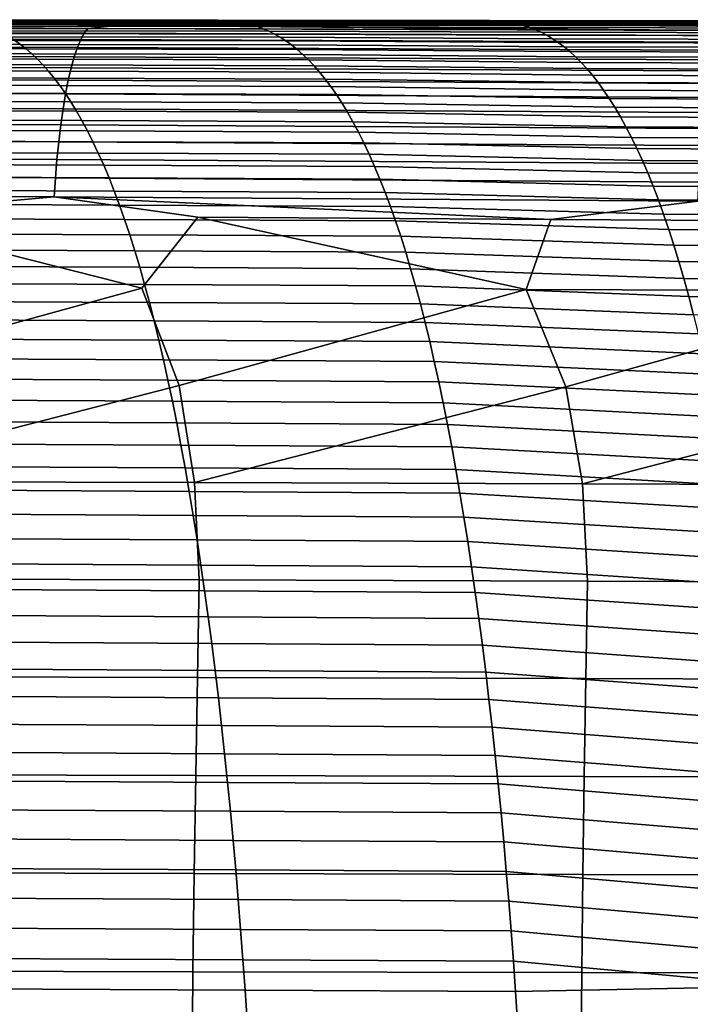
# Model space of a CAD drawing. Header units: metres. Extents: x -23 to 242, y -40 to 23.
# Tile 370 of 450: x 107.76 to 114.63, y 6.75 to 16.84. Entities that reach past the tile are written whole.
import ezdxf

# ---------------------------------------------------------------- set-up
doc = ezdxf.new("R2010")
doc.units = ezdxf.units.M
doc.layers.add('solid_10171013', color=7, linetype='CONTINUOUS')

msp = doc.modelspace()

# ---------------------------------------------------------------- linework, layer by layer
at = {"layer": 'solid_10171013'}
for points in [[(101.86779, 16.766411, 280.448883), (101.832069, 16.720467, 280.648712), (108.422348, 16.697531, 281.881592), (108.45829, 16.746128, 281.682465)], [(102.182457, 16.795111, 280.298615), (101.86779, 16.766411, 280.448883), (108.45829, 16.746128, 281.682465)], [(107.754379, 16.795408, 281.131805), (102.182457, 16.795111, 280.298615), (108.45829, 16.746128, 281.682465), (108.759239, 16.777489, 281.530273)], [(106.299026, 16.800959, 280.798981), (109.083549, 16.794731, 281.309418), (109.147308, 16.796885, 280.980103), (106.369171, 16.802925, 280.470428)], [(107.754379, 16.795408, 281.131805), (109.083549, 16.794731, 281.309418), (106.299026, 16.800959, 280.798981)], [(106.369171, 16.802925, 280.470428), (109.147308, 16.796885, 280.980103), (109.205292, 16.800068, 280.6492), (106.427307, 16.805908, 280.139038)], [(106.427307, 16.805908, 280.139038), (109.205292, 16.800068, 280.6492), (109.263367, 16.80401, 280.318024), (106.485512, 16.809631, 279.807343)], [(106.485512, 16.809631, 279.807343), (109.263367, 16.80401, 280.318024), (109.321503, 16.808462, 279.986633), (106.543785, 16.813847, 279.475433)], [(106.543785, 16.813847, 279.475433), (109.321503, 16.808462, 279.986633), (109.379707, 16.813166, 279.65509), (106.602119, 16.818308, 279.143341)], [(106.602119, 16.818308, 279.143341), (109.379707, 16.813166, 279.65509), (109.437958, 16.817869, 279.323425), (106.6605, 16.822765, 278.811127)], [(106.6605, 16.822765, 278.811127), (109.437958, 16.817869, 279.323425), (109.496254, 16.822319, 278.991699), (106.718918, 16.826973, 278.478851)], [(106.718918, 16.826973, 278.478851), (109.496254, 16.822319, 278.991699), (109.554581, 16.82626, 278.659943), (106.777367, 16.830685, 278.146545)], [(106.777367, 16.830685, 278.146545), (109.554581, 16.82626, 278.659943), (109.61293, 16.829447, 278.328247), (106.835838, 16.833652, 277.81424)], [(106.835838, 16.833652, 277.81424), (109.61293, 16.829447, 278.328247), (109.671295, 16.831629, 277.996582), (106.894325, 16.835638, 277.481995)], [(106.894325, 16.835638, 277.481995), (109.671295, 16.831629, 277.996582), (109.729683, 16.83256, 277.665009), (106.952827, 16.836395, 277.149811)], [(106.952827, 16.836395, 277.149811), (109.729683, 16.83256, 277.665009), (109.788063, 16.831989, 277.333527), (107.01133, 16.83568, 276.817719)], [(107.01133, 16.83568, 276.817719), (109.788063, 16.831989, 277.333527), (109.846451, 16.829672, 277.002228), (107.069824, 16.83325, 276.485779)], [(107.069824, 16.83325, 276.485779), (109.846451, 16.829672, 277.002228), (109.904839, 16.825359, 276.671082), (107.128319, 16.828861, 276.153992)], [(107.128319, 16.828861, 276.153992), (109.904839, 16.825359, 276.671082), (109.963203, 16.818802, 276.340118), (107.186798, 16.822269, 275.822418)], [(107.186798, 16.822269, 275.822418), (109.963203, 16.818802, 276.340118), (110.021553, 16.809753, 276.009399), (107.245255, 16.813234, 275.491058)], [(107.245255, 16.813234, 275.491058), (110.021553, 16.809753, 276.009399), (110.07988, 16.797964, 275.678955), (107.30368, 16.801508, 275.159973)], [(107.30368, 16.801508, 275.159973), (110.07988, 16.797964, 275.678955), (110.138176, 16.783188, 275.348816), (107.362076, 16.78685, 274.829163)], [(107.362076, 16.78685, 274.829163), (110.138176, 16.783188, 275.348816), (110.196434, 16.765175, 275.018982), (107.420433, 16.769016, 274.498688)], [(107.420433, 16.769016, 274.498688), (110.196434, 16.765175, 275.018982), (110.254646, 16.743679, 274.689514), (107.478737, 16.747763, 274.168549)], [(107.478737, 16.747763, 274.168549), (110.254646, 16.743679, 274.689514), (110.312813, 16.718483, 274.360413), (107.536995, 16.722872, 273.838806)], [(108.759239, 16.777489, 281.530273), (114.053711, 16.779753, 282.316223), (109.083549, 16.794731, 281.309418), (107.754379, 16.795408, 281.131805)], [(108.45829, 16.746128, 281.682465), (108.422348, 16.697531, 281.881592), (115.011436, 16.674105, 283.120209), (115.047577, 16.724958, 282.921692)], [(108.759239, 16.777489, 281.530273), (108.45829, 16.746128, 281.682465), (115.047577, 16.724958, 282.921692)], [(114.053711, 16.779753, 282.316223), (108.759239, 16.777489, 281.530273), (115.047577, 16.724958, 282.921692), (115.334785, 16.75861, 282.767517)], [(109.147308, 16.796885, 280.980103), (109.083549, 16.794731, 281.309418), (109.63311, 16.793472, 281.4104)], [(114.053711, 16.779753, 282.316223), (109.63311, 16.793472, 281.4104), (109.083549, 16.794731, 281.309418)], [(109.147308, 16.796885, 280.980103), (111.925674, 16.79067, 281.488678), (111.984131, 16.794132, 281.154877), (109.205292, 16.800068, 280.6492)], [(109.63311, 16.793472, 281.4104), (111.851692, 16.788294, 281.818848), (111.925674, 16.79067, 281.488678), (109.147308, 16.796885, 280.980103)], [(109.205292, 16.800068, 280.6492), (111.984131, 16.794132, 281.154877), (112.042679, 16.798372, 280.820801), (109.263367, 16.80401, 280.318024)], [(109.263367, 16.80401, 280.318024), (112.042679, 16.798372, 280.820801), (112.101295, 16.803127, 280.486511), (109.321503, 16.808462, 279.986633)], [(109.321503, 16.808462, 279.986633), (112.101295, 16.803127, 280.486511), (112.159981, 16.808126, 280.152069), (109.379707, 16.813166, 279.65509)], [(109.379707, 16.813166, 279.65509), (112.159981, 16.808126, 280.152069), (112.218712, 16.813103, 279.817505), (109.437958, 16.817869, 279.323425)], [(109.437958, 16.817869, 279.323425), (112.218712, 16.813103, 279.817505), (112.277489, 16.817789, 279.48291), (109.496254, 16.822319, 278.991699)], [(109.496254, 16.822319, 278.991699), (112.277489, 16.817789, 279.48291), (112.336304, 16.821922, 279.148315), (109.554581, 16.82626, 278.659943)], [(109.554581, 16.82626, 278.659943), (112.336304, 16.821922, 279.148315), (112.395142, 16.825241, 278.813751), (109.61293, 16.829447, 278.328247)], [(109.61293, 16.829447, 278.328247), (112.395142, 16.825241, 278.813751), (112.453995, 16.827486, 278.479279), (109.671295, 16.831629, 277.996582)], [(114.053711, 16.779753, 282.316223), (111.851692, 16.788294, 281.818848), (109.63311, 16.793472, 281.4104)], [(109.671295, 16.831629, 277.996582), (112.453995, 16.827486, 278.479279), (112.512871, 16.828398, 278.144897), (109.729683, 16.83256, 277.665009)], [(109.729683, 16.83256, 277.665009), (112.512871, 16.828398, 278.144897), (112.571747, 16.827717, 277.810638), (109.788063, 16.831989, 277.333527)], [(109.788063, 16.831989, 277.333527), (112.571747, 16.827717, 277.810638), (112.63063, 16.825184, 277.476532), (109.846451, 16.829672, 277.002228)], [(109.846451, 16.829672, 277.002228), (112.63063, 16.825184, 277.476532), (112.689499, 16.820538, 277.142609), (109.904839, 16.825359, 276.671082)], [(109.904839, 16.825359, 276.671082), (112.689499, 16.820538, 277.142609), (112.748367, 16.813519, 276.808899), (109.963203, 16.818802, 276.340118)], [(109.963203, 16.818802, 276.340118), (112.748367, 16.813519, 276.808899), (112.807213, 16.803869, 276.475433), (110.021553, 16.809753, 276.009399)], [(110.021553, 16.809753, 276.009399), (112.807213, 16.803869, 276.475433), (112.866035, 16.791328, 276.142242), (110.07988, 16.797964, 275.678955)], [(110.07988, 16.797964, 275.678955), (112.866035, 16.791328, 276.142242), (112.924828, 16.775637, 275.809387), (110.138176, 16.783188, 275.348816)], [(110.138176, 16.783188, 275.348816), (112.924828, 16.775637, 275.809387), (112.983589, 16.756535, 275.476837), (110.196434, 16.765175, 275.018982)], [(110.196434, 16.765175, 275.018982), (112.983589, 16.756535, 275.476837), (113.042297, 16.733765, 275.144653), (110.254646, 16.743679, 274.689514)], [(110.254646, 16.743679, 274.689514), (113.042297, 16.733765, 275.144653), (113.100967, 16.707125, 274.812897), (110.312813, 16.718483, 274.360413)], [(114.053711, 16.779753, 282.316223), (114.534485, 16.781839, 282.314453), (111.925674, 16.79067, 281.488678), (111.851692, 16.788294, 281.818848)], [(111.925674, 16.79067, 281.488678), (114.703262, 16.784246, 282.002045), (114.761589, 16.78797, 281.668823), (111.984131, 16.794132, 281.154877)], [(114.534485, 16.781839, 282.314453), (114.643585, 16.781574, 282.334656), (114.703262, 16.784246, 282.002045), (111.925674, 16.79067, 281.488678)], [(111.984131, 16.794132, 281.154877), (114.761589, 16.78797, 281.668823), (114.82, 16.792465, 281.335327), (112.042679, 16.798372, 280.820801)], [(112.042679, 16.798372, 280.820801), (114.82, 16.792465, 281.335327), (114.878487, 16.797464, 281.001648), (112.101295, 16.803127, 280.486511)], [(112.101295, 16.803127, 280.486511), (114.878487, 16.797464, 281.001648), (114.937042, 16.802696, 280.667786), (112.159981, 16.808126, 280.152069)], [(112.159981, 16.808126, 280.152069), (114.937042, 16.802696, 280.667786), (114.995651, 16.807888, 280.333832), (112.218712, 16.813103, 279.817505)], [(112.218712, 16.813103, 279.817505), (114.995651, 16.807888, 280.333832), (115.054298, 16.812769, 279.999878), (112.277489, 16.817789, 279.48291)], [(112.277489, 16.817789, 279.48291), (115.054298, 16.812769, 279.999878), (115.112984, 16.81707, 279.665894), (112.336304, 16.821922, 279.148315)], [(112.336304, 16.821922, 279.148315), (115.112984, 16.81707, 279.665894), (115.1717, 16.82053, 279.332001), (112.395142, 16.825241, 278.813751)], [(112.395142, 16.825241, 278.813751), (115.1717, 16.82053, 279.332001), (115.230431, 16.822884, 278.998169), (112.453995, 16.827486, 278.479279)], [(112.453995, 16.827486, 278.479279), (115.230431, 16.822884, 278.998169), (115.289185, 16.823872, 278.664429), (112.512871, 16.828398, 278.144897)], [(112.512871, 16.828398, 278.144897), (115.289185, 16.823872, 278.664429), (115.347946, 16.823231, 278.330841), (112.571747, 16.827717, 277.810638)], [(112.571747, 16.827717, 277.810638), (115.347946, 16.823231, 278.330841), (115.406708, 16.820698, 277.997406), (112.63063, 16.825184, 277.476532)], [(112.63063, 16.825184, 277.476532), (115.406708, 16.820698, 277.997406), (115.465469, 16.81601, 277.664154), (112.689499, 16.820538, 277.142609)], [(112.689499, 16.820538, 277.142609), (115.465469, 16.81601, 277.664154), (115.524216, 16.808903, 277.331116), (112.748367, 16.813519, 276.808899)], [(112.748367, 16.813519, 276.808899), (115.524216, 16.808903, 277.331116), (115.582954, 16.799118, 276.998322), (112.807213, 16.803869, 276.475433)], [(112.807213, 16.803869, 276.475433), (115.582954, 16.799118, 276.998322), (115.64167, 16.786392, 276.665833), (112.866035, 16.791328, 276.142242)], [(112.866035, 16.791328, 276.142242), (115.64167, 16.786392, 276.665833), (115.700356, 16.77046, 276.333618), (112.924828, 16.775637, 275.809387)], [(112.924828, 16.775637, 275.809387), (115.700356, 16.77046, 276.333618), (115.75901, 16.751062, 276.00174), (112.983589, 16.756535, 275.476837)], [(112.983589, 16.756535, 275.476837), (115.75901, 16.751062, 276.00174), (115.817619, 16.727938, 275.670227), (113.042297, 16.733765, 275.144653)], [(115.334785, 16.75861, 282.767517), (120.3517, 16.76296, 283.50589), (114.534485, 16.781839, 282.314453), (114.053711, 16.779753, 282.316223)], [(120.3517, 16.76296, 283.50589), (114.643585, 16.781574, 282.334656), (114.534485, 16.781839, 282.314453)], [(101.797043, 16.658239, 280.844452), (101.762955, 16.579983, 281.034607), (108.352913, 16.551928, 282.265533), (108.387138, 16.632708, 282.076477)], [(101.832069, 16.720467, 280.648712), (101.797043, 16.658239, 280.844452), (108.387138, 16.632708, 282.076477), (108.422348, 16.697531, 281.881592)], [(107.536995, 16.722872, 273.838806), (110.312813, 16.718483, 274.360413), (110.370918, 16.689426, 274.031769), (107.595192, 16.694176, 273.509491)], [(107.595192, 16.694176, 273.509491), (110.370918, 16.689426, 274.031769), (110.428963, 16.656353, 273.703552), (107.65332, 16.66151, 273.180634)], [(107.65332, 16.66151, 273.180634), (110.428963, 16.656353, 273.703552), (110.486931, 16.61911, 273.375854), (107.71138, 16.624716, 272.852295)], [(108.422348, 16.697531, 281.881592), (108.387138, 16.632708, 282.076477), (114.976059, 16.607077, 283.31427), (115.011436, 16.674105, 283.120209)], [(110.312813, 16.718483, 274.360413), (113.100967, 16.707125, 274.812897), (113.159569, 16.676455, 274.481537), (110.370918, 16.689426, 274.031769)], [(110.370918, 16.689426, 274.031769), (113.159569, 16.676455, 274.481537), (113.218109, 16.641607, 274.150696), (110.428963, 16.656353, 273.703552)], [(110.428963, 16.656353, 273.703552), (113.218109, 16.641607, 274.150696), (113.276581, 16.602428, 273.820374), (110.486931, 16.61911, 273.375854)], [(113.042297, 16.733765, 275.144653), (115.817619, 16.727938, 275.670227), (115.87619, 16.700886, 275.339081), (113.100967, 16.707125, 274.812897)], [(113.100967, 16.707125, 274.812897), (115.87619, 16.700886, 275.339081), (115.9347, 16.66976, 275.008392), (113.159569, 16.676455, 274.481537)], [(113.159569, 16.676455, 274.481537), (115.9347, 16.66976, 275.008392), (115.993149, 16.634417, 274.678192), (113.218109, 16.641607, 274.150696)], [(113.218109, 16.641607, 274.150696), (115.993149, 16.634417, 274.678192), (116.051521, 16.594707, 274.348511), (113.276581, 16.602428, 273.820374)], [(101.762955, 16.579983, 281.034607), (101.730087, 16.485945, 281.21759), (108.319946, 16.455467, 282.447205), (108.352913, 16.551928, 282.265533)], [(104.935555, 16.62924, 272.330872), (107.71138, 16.624716, 272.852295), (107.769348, 16.583628, 272.524475), (104.993607, 16.588598, 272.00238)], [(104.993607, 16.588598, 272.00238), (107.769348, 16.583628, 272.524475), (107.827232, 16.538088, 272.197266), (105.051567, 16.54353, 271.674469)], [(105.051567, 16.54353, 271.674469), (107.827232, 16.538088, 272.197266), (107.885017, 16.487928, 271.870636), (105.109428, 16.493864, 271.347198)], [(107.71138, 16.624716, 272.852295), (110.486931, 16.61911, 273.375854), (110.544815, 16.577541, 273.048706), (107.769348, 16.583628, 272.524475)], [(107.769348, 16.583628, 272.524475), (110.544815, 16.577541, 273.048706), (110.602623, 16.531492, 272.722137), (107.827232, 16.538088, 272.197266)], [(108.352913, 16.551928, 282.265533), (108.319946, 16.455467, 282.447205), (114.90863, 16.425646, 283.682922), (114.941696, 16.524158, 283.50238)], [(108.387138, 16.632708, 282.076477), (108.352913, 16.551928, 282.265533), (114.941696, 16.524158, 283.50238), (114.976059, 16.607077, 283.31427)], [(110.486931, 16.61911, 273.375854), (113.276581, 16.602428, 273.820374), (113.334961, 16.558765, 273.490601), (110.544815, 16.577541, 273.048706)], [(110.544815, 16.577541, 273.048706), (113.334961, 16.558765, 273.490601), (113.393257, 16.510464, 273.161438), (110.602623, 16.531492, 272.722137)], [(113.276581, 16.602428, 273.820374), (116.051521, 16.594707, 274.348511), (116.109818, 16.550488, 274.019409), (113.334961, 16.558765, 273.490601)], [(113.334961, 16.558765, 273.490601), (116.109818, 16.550488, 274.019409), (116.168022, 16.501612, 273.690887), (113.393257, 16.510464, 273.161438)], [(101.730087, 16.485945, 281.21759), (101.698715, 16.376377, 281.391876), (108.288521, 16.343596, 282.619995), (108.319946, 16.455467, 282.447205)], [(105.109428, 16.493864, 271.347198), (107.885017, 16.487928, 271.870636), (107.942703, 16.432993, 271.544678), (105.167183, 16.439432, 271.020569)], [(105.167183, 16.439432, 271.020569), (107.942703, 16.432993, 271.544678), (108.000275, 16.373116, 271.219421), (105.224831, 16.380066, 270.694641)], [(107.827232, 16.538088, 272.197266), (110.602623, 16.531492, 272.722137), (110.660324, 16.48081, 272.396179), (107.885017, 16.487928, 271.870636)], [(107.885017, 16.487928, 271.870636), (110.660324, 16.48081, 272.396179), (110.717934, 16.425337, 272.070892), (107.942703, 16.432993, 271.544678)], [(108.319946, 16.455467, 282.447205), (108.288521, 16.343596, 282.619995), (114.877144, 16.311823, 283.854401), (114.90863, 16.425646, 283.682922)], [(110.602623, 16.531492, 272.722137), (113.393257, 16.510464, 273.161438), (113.451454, 16.457376, 272.832916), (110.660324, 16.48081, 272.396179)], [(110.660324, 16.48081, 272.396179), (113.451454, 16.457376, 272.832916), (113.509552, 16.399345, 272.505096), (110.717934, 16.425337, 272.070892)], [(113.393257, 16.510464, 273.161438), (116.168022, 16.501612, 273.690887), (116.226135, 16.447935, 273.363007), (113.451454, 16.457376, 272.832916)], [(113.451454, 16.457376, 272.832916), (116.226135, 16.447935, 273.363007), (116.284134, 16.389313, 273.035858), (113.509552, 16.399345, 272.505096)], [(101.698715, 16.376377, 281.391876), (101.669098, 16.25172, 281.556), (108.258888, 16.216768, 282.782471), (108.288521, 16.343596, 282.619995)], [(105.224831, 16.380066, 270.694641), (108.000275, 16.373116, 271.219421), (108.057724, 16.308134, 270.894897), (105.282349, 16.315592, 270.369446)], [(107.942703, 16.432993, 271.544678), (110.717934, 16.425337, 272.070892), (110.775429, 16.364922, 271.746307), (108.000275, 16.373116, 271.219421)], [(108.000275, 16.373116, 271.219421), (110.775429, 16.364922, 271.746307), (110.832802, 16.299406, 271.422424), (108.057724, 16.308134, 270.894897)], [(108.288521, 16.343596, 282.619995), (108.258888, 16.216768, 282.782471), (114.847496, 16.183167, 284.015411), (114.877144, 16.311823, 283.854401)], [(110.717934, 16.425337, 272.070892), (113.509552, 16.399345, 272.505096), (113.567528, 16.336222, 272.177979), (110.775429, 16.364922, 271.746307)], [(110.775429, 16.364922, 271.746307), (113.567528, 16.336222, 272.177979), (113.625389, 16.267851, 271.851654), (110.832802, 16.299406, 271.422424)], [(113.509552, 16.399345, 272.505096), (116.284134, 16.389313, 273.035858), (116.342026, 16.325596, 272.709412), (113.567528, 16.336222, 272.177979)], [(101.669098, 16.25172, 281.556), (101.641396, 16.113157, 281.709106), (108.231232, 16.076185, 282.933716), (108.258888, 16.216768, 282.782471)], [(105.282349, 16.315592, 270.369446), (108.057724, 16.308134, 270.894897), (108.115051, 16.23789, 270.571136), (105.339737, 16.245842, 270.045013)], [(105.339737, 16.245842, 270.045013), (108.115051, 16.23789, 270.571136), (108.172241, 16.162216, 270.248199), (105.396996, 16.170647, 269.721405)], [(108.057724, 16.308134, 270.894897), (110.832802, 16.299406, 271.422424), (110.89006, 16.228638, 271.099335), (108.115051, 16.23789, 270.571136)], [(108.115051, 16.23789, 270.571136), (110.89006, 16.228638, 271.099335), (110.947174, 16.15246, 270.777069), (108.172241, 16.162216, 270.248199)], [(110.832802, 16.299406, 271.422424), (113.625389, 16.267851, 271.851654), (113.683113, 16.194082, 271.526123), (110.89006, 16.228638, 271.099335)], [(113.567528, 16.336222, 272.177979), (116.342026, 16.325596, 272.709412), (116.399796, 16.256641, 272.383728), (113.625389, 16.267851, 271.851654)], [(113.625389, 16.267851, 271.851654), (116.399796, 16.256641, 272.383728), (116.457436, 16.182304, 272.058899), (113.683113, 16.194082, 271.526123)], [(105.396996, 16.170647, 269.721405), (108.172241, 16.162216, 270.248199), (108.229294, 16.080956, 269.926117), (105.454109, 16.089838, 269.398651)], [(108.172241, 16.162216, 270.248199), (110.947174, 16.15246, 270.777069), (111.004158, 16.070719, 270.455658), (108.229294, 16.080956, 269.926117)], [(108.258888, 16.216768, 282.782471), (108.231232, 16.076185, 282.933716), (114.819855, 16.04088, 284.165039), (114.847496, 16.183167, 284.015411)], [(110.89006, 16.228638, 271.099335), (113.683113, 16.194082, 271.526123), (113.7407, 16.114763, 271.201447), (110.947174, 16.15246, 270.777069)], [(110.947174, 16.15246, 270.777069), (113.7407, 16.114763, 271.201447), (113.798149, 16.029745, 270.877686), (111.004158, 16.070719, 270.455658)], [(113.683113, 16.194082, 271.526123), (116.457436, 16.182304, 272.058899), (116.514938, 16.102436, 271.734894), (113.7407, 16.114763, 271.201447)], [(101.641396, 16.113157, 281.709106), (101.615776, 15.962059, 281.850372), (108.205681, 15.923225, 283.072937), (108.231232, 16.076185, 282.933716)], [(105.454109, 16.089838, 269.398651), (108.229294, 16.080956, 269.926117), (108.286179, 15.99397, 269.60498), (105.511055, 16.003271, 269.076874)], [(108.231232, 16.076185, 282.933716), (108.205681, 15.923225, 283.072937), (114.794357, 15.886355, 284.302521), (114.819855, 16.04088, 284.165039)], [(108.229294, 16.080956, 269.926117), (111.004158, 16.070719, 270.455658), (111.060974, 15.983288, 270.135223), (108.286179, 15.99397, 269.60498)], [(111.004158, 16.070719, 270.455658), (113.798149, 16.029745, 270.877686), (113.855408, 15.938911, 270.555023), (111.060974, 15.983288, 270.135223)], [(113.7407, 16.114763, 271.201447), (116.514938, 16.102436, 271.734894), (116.572296, 16.016899, 271.411835), (113.798149, 16.029745, 270.877686)], [(101.615776, 15.962059, 281.850372), (101.592361, 15.799797, 281.978973), (108.182388, 15.759273, 283.199402), (108.205681, 15.923225, 283.072937)], [(105.511055, 16.003271, 269.076874), (108.286179, 15.99397, 269.60498), (108.342857, 15.901169, 269.285095), (105.567795, 15.910859, 268.756287)], [(108.286179, 15.99397, 269.60498), (111.060974, 15.983288, 270.135223), (111.117584, 15.890069, 269.81601), (108.342857, 15.901169, 269.285095)], [(111.060974, 15.983288, 270.135223), (113.855408, 15.938911, 270.555023), (113.912437, 15.842163, 270.233704), (111.117584, 15.890069, 269.81601)], [(113.798149, 16.029745, 270.877686), (116.572296, 16.016899, 271.411835), (116.629463, 15.925575, 271.089874), (113.855408, 15.938911, 270.555023)], [(113.855408, 15.938911, 270.555023), (116.629463, 15.925575, 271.089874), (116.686401, 15.828367, 270.769318), (113.912437, 15.842163, 270.233704)], [(105.567795, 15.910859, 268.756287), (108.342857, 15.901169, 269.285095), (108.399292, 15.802458, 268.966644), (105.62429, 15.812511, 268.437134)], [(108.205681, 15.923225, 283.072937), (108.182388, 15.759273, 283.199402), (114.771156, 15.720984, 284.427124), (114.794357, 15.886355, 284.302521)], [(108.342857, 15.901169, 269.285095), (111.117584, 15.890069, 269.81601), (111.173943, 15.790968, 269.49826), (108.399292, 15.802458, 268.966644)], [(111.117584, 15.890069, 269.81601), (113.912437, 15.842163, 270.233704), (113.969193, 15.739403, 269.914001), (111.173943, 15.790968, 269.49826)], [(113.912437, 15.842163, 270.233704), (116.686401, 15.828367, 270.769318), (116.743057, 15.725172, 270.450348), (113.969193, 15.739403, 269.914001)], [(108.182388, 15.759273, 283.199402), (101.592361, 15.799797, 281.978973), (101.57132, 15.627743, 282.094147), (108.161499, 15.585707, 283.312286)], [(105.62429, 15.812511, 268.437134), (108.399292, 15.802458, 268.966644), (108.455437, 15.697747, 268.649872), (105.680496, 15.708138, 268.119659)], [(114.771156, 15.720984, 284.427124), (108.182388, 15.759273, 283.199402), (108.161499, 15.585707, 283.312286), (114.750397, 15.546155, 284.538055)], [(108.399292, 15.802458, 268.966644), (111.173943, 15.790968, 269.49826), (111.230003, 15.685892, 269.18222), (108.455437, 15.697747, 268.649872)], [(111.173943, 15.790968, 269.49826), (113.969193, 15.739403, 269.914001), (114.025627, 15.63053, 269.596161), (111.230003, 15.685892, 269.18222)], [(113.969193, 15.739403, 269.914001), (116.743057, 15.725172, 270.450348), (116.799393, 15.615891, 270.133301), (114.025627, 15.63053, 269.596161)], [(105.680496, 15.708138, 268.119659), (108.455437, 15.697747, 268.649872), (108.511238, 15.586946, 268.335052), (105.736366, 15.597651, 267.804108)], [(108.455437, 15.697747, 268.649872), (111.230003, 15.685892, 269.18222), (111.285728, 15.574747, 268.868164), (108.511238, 15.586946, 268.335052)], [(111.230003, 15.685892, 269.18222), (114.025627, 15.63053, 269.596161), (114.081696, 15.515447, 269.280426), (111.285728, 15.574747, 268.868164)], [(108.161499, 15.585707, 283.312286), (101.57132, 15.627743, 282.094147), (101.552788, 15.447267, 282.195099), (108.143158, 15.403911, 283.410858)], [(105.736366, 15.597651, 267.804108), (108.511238, 15.586946, 268.335052), (108.566658, 15.46996, 268.02243), (105.791855, 15.480963, 267.490723)], [(114.750397, 15.546155, 284.538055), (108.161499, 15.585707, 283.312286), (108.143158, 15.403911, 283.410858), (114.732208, 15.363259, 284.634583)], [(108.511238, 15.586946, 268.335052), (111.285728, 15.574747, 268.868164), (111.341072, 15.457438, 268.556305), (108.566658, 15.46996, 268.02243)], [(111.285728, 15.574747, 268.868164), (114.081696, 15.515447, 269.280426), (114.137352, 15.394053, 268.967102), (111.341072, 15.457438, 268.556305)], [(114.025627, 15.63053, 269.596161), (116.799393, 15.615891, 270.133301), (116.855354, 15.500421, 269.81839), (114.081696, 15.515447, 269.280426)], [(108.143158, 15.403911, 283.410858), (101.552788, 15.447267, 282.195099), (101.536919, 15.259741, 282.281006), (108.127518, 15.215265, 283.494293)], [(105.791855, 15.480963, 267.490723), (108.566658, 15.46996, 268.02243), (108.621658, 15.346701, 267.712219), (105.846931, 15.357983, 267.179749)], [(108.566658, 15.46996, 268.02243), (111.341072, 15.457438, 268.556305), (111.395988, 15.333873, 268.246918), (108.621658, 15.346701, 267.712219)], [(111.341072, 15.457438, 268.556305), (114.137352, 15.394053, 268.967102), (114.192543, 15.266252, 268.656403), (111.395988, 15.333873, 268.246918)], [(114.081696, 15.515447, 269.280426), (116.855354, 15.500421, 269.81839), (116.910904, 15.378662, 269.50589), (114.137352, 15.394053, 268.967102)], [(105.846931, 15.357983, 267.179749), (108.621658, 15.346701, 267.712219), (108.676193, 15.217074, 267.404694), (105.901543, 15.228624, 266.871399)], [(114.732208, 15.363259, 284.634583), (108.143158, 15.403911, 283.410858), (108.127518, 15.215265, 283.494293), (114.716759, 15.173686, 284.715881)], [(108.621658, 15.346701, 267.712219), (111.395988, 15.333873, 268.246918), (111.450424, 15.203957, 267.940216), (108.676193, 15.217074, 267.404694)], [(111.395988, 15.333873, 268.246918), (114.192543, 15.266252, 268.656403), (114.247238, 15.131941, 268.348602), (111.450424, 15.203957, 267.940216)], [(114.137352, 15.394053, 268.967102), (116.910904, 15.378662, 269.50589), (116.965988, 15.250515, 269.196045), (114.192543, 15.266252, 268.656403)], [(108.127518, 15.215265, 283.494293), (101.536919, 15.259741, 282.281006), (101.523857, 15.066537, 282.351074), (108.114716, 15.021152, 283.561829)], [(105.901543, 15.228624, 266.871399), (108.676193, 15.217074, 267.404694), (108.730209, 15.080992, 267.100067), (105.955643, 15.092797, 266.565918)], [(114.192543, 15.266252, 268.656403), (116.965988, 15.250515, 269.196045), (117.020561, 15.115877, 268.889099), (114.247238, 15.131941, 268.348602)], [(114.716759, 15.173686, 284.715881), (108.127518, 15.215265, 283.494293), (108.114716, 15.021152, 283.561829), (114.704178, 14.978827, 284.781281)], [(108.676193, 15.217074, 267.404694), (111.450424, 15.203957, 267.940216), (111.504349, 15.067595, 267.636475), (108.730209, 15.080992, 267.100067)], [(111.450424, 15.203957, 267.940216), (114.247238, 15.131941, 268.348602), (114.301376, 14.991024, 268.043945), (111.504349, 15.067595, 267.636475)], [(114.247238, 15.131941, 268.348602), (117.020561, 15.115877, 268.889099), (117.074577, 14.974649, 268.585358), (114.301376, 14.991024, 268.043945)], [(108.114716, 15.021152, 283.561829), (101.523857, 15.066537, 282.351074), (106.048431, 14.83795, 283.233154)], [(105.955643, 15.092797, 266.565918), (108.730209, 15.080992, 267.100067), (108.783676, 14.938359, 266.798615), (106.009201, 14.950414, 266.26358)], [(108.730209, 15.080992, 267.100067), (111.504349, 15.067595, 267.636475), (111.557716, 14.924696, 267.335938), (108.783676, 14.938359, 266.798615)], [(111.504349, 15.067595, 267.636475), (114.301376, 14.991024, 268.043945), (114.354912, 14.843402, 267.742706), (111.557716, 14.924696, 267.335938)], [(106.009201, 14.950414, 266.26358), (108.783676, 14.938359, 266.798615), (108.83654, 14.789086, 266.50058), (106.062172, 14.801384, 265.9646)], [(108.114716, 15.021152, 283.561829), (106.048431, 14.83795, 283.233154), (109.013237, 14.085445, 283.937653), (109.58593, 14.8141, 283.884552)], [(108.114716, 15.021152, 283.561829), (109.58593, 14.8141, 283.884552), (113.198326, 14.790623, 284.55249)], [(114.704178, 14.978827, 284.781281), (108.114716, 15.021152, 283.561829), (113.198326, 14.790623, 284.55249)], [(108.783676, 14.938359, 266.798615), (111.557716, 14.924696, 267.335938), (111.610474, 14.775164, 267.038818), (108.83654, 14.789086, 266.50058)], [(114.704178, 14.978827, 284.781281), (113.198326, 14.790623, 284.55249), (116.8815, 14.767797, 285.236237)], [(114.301376, 14.991024, 268.043945), (117.074577, 14.974649, 268.585358), (117.127991, 14.82673, 268.285065), (114.354912, 14.843402, 267.742706)], [(106.048431, 14.83795, 283.233154), (105.078857, 14.097942, 283.222137), (105.433662, 13.103192, 283.501953), (109.013237, 14.085445, 283.937653)], [(111.557716, 14.924696, 267.335938), (114.354912, 14.843402, 267.742706), (114.407806, 14.688974, 267.445129), (111.610474, 14.775164, 267.038818)], [(114.354912, 14.843402, 267.742706), (117.127991, 14.82673, 268.285065), (117.180756, 14.672018, 267.988434), (114.407806, 14.688974, 267.445129)], [(106.062172, 14.801384, 265.9646), (108.83654, 14.789086, 266.50058), (108.888771, 14.633082, 266.206177), (106.114502, 14.645621, 265.66922)], [(108.83654, 14.789086, 266.50058), (111.610474, 14.775164, 267.038818), (111.662582, 14.618905, 266.745422), (108.888771, 14.633082, 266.206177)], [(109.58593, 14.8141, 283.884552), (109.013237, 14.085445, 283.937653), (109.393288, 13.090625, 284.217041), (112.946892, 14.072384, 284.657349)], [(113.198326, 14.790623, 284.55249), (109.58593, 14.8141, 283.884552), (112.946892, 14.072384, 284.657349)], [(111.610474, 14.775164, 267.038818), (114.407806, 14.688974, 267.445129), (114.460014, 14.527643, 267.151459), (111.662582, 14.618905, 266.745422)], [(116.8815, 14.767797, 285.236237), (113.198326, 14.790623, 284.55249), (112.946892, 14.072384, 284.657349), (116.879868, 14.058834, 285.38089)], [(106.114502, 14.645621, 265.66922), (108.888771, 14.633082, 266.206177), (108.940308, 14.470258, 265.91568), (106.166153, 14.483038, 265.377686)], [(108.888771, 14.633082, 266.206177), (111.662582, 14.618905, 266.745422), (111.713997, 14.45583, 266.455933), (108.940308, 14.470258, 265.91568)], [(114.407806, 14.688974, 267.445129), (117.180756, 14.672018, 267.988434), (117.232826, 14.510413, 267.695801), (114.460014, 14.527643, 267.151459)], [(111.662582, 14.618905, 266.745422), (114.460014, 14.527643, 267.151459), (114.51149, 14.359341, 266.861969), (111.713997, 14.45583, 266.455933)], [(114.460014, 14.527643, 267.151459), (117.232826, 14.510413, 267.695801), (117.284164, 14.341848, 267.407318), (114.51149, 14.359341, 266.861969)], [(106.166153, 14.483038, 265.377686), (108.940308, 14.470258, 265.91568), (108.991127, 14.300604, 265.629242), (106.217102, 14.313623, 265.090149)], [(108.940308, 14.470258, 265.91568), (111.713997, 14.45583, 266.455933), (111.764687, 14.285932, 266.170563), (108.991127, 14.300604, 265.629242)], [(111.713997, 14.45583, 266.455933), (114.51149, 14.359341, 266.861969), (114.56221, 14.184115, 266.576752), (111.764687, 14.285932, 266.170563)], [(114.51149, 14.359341, 266.861969), (117.284164, 14.341848, 267.407318), (117.33474, 14.166376, 267.123138), (114.56221, 14.184115, 266.576752)], [(106.217102, 14.313623, 265.090149), (108.991127, 14.300604, 265.629242), (109.041222, 14.124193, 265.346985), (106.267319, 14.137447, 264.806763)], [(108.991127, 14.300604, 265.629242), (111.764687, 14.285932, 266.170563), (111.814644, 14.109282, 265.889404), (109.041222, 14.124193, 265.346985)], [(111.764687, 14.285932, 266.170563), (114.56221, 14.184115, 266.576752), (114.61216, 14.002048, 266.295898), (111.814644, 14.109282, 265.889404)], [(106.267319, 14.137447, 264.806763), (109.041222, 14.124193, 265.346985), (109.090553, 13.941099, 265.069), (106.316795, 13.954586, 264.527618)], [(109.041222, 14.124193, 265.346985), (111.814644, 14.109282, 265.889404), (111.863831, 13.925959, 265.612549), (109.090553, 13.941099, 265.069)], [(114.56221, 14.184115, 266.576752), (117.33474, 14.166376, 267.123138), (117.384537, 13.984076, 266.843353), (114.61216, 14.002048, 266.295898)], [(109.013237, 14.085445, 283.937653), (105.433662, 13.103192, 283.501953), (105.581017, 12.10738, 283.733398), (109.393288, 13.090625, 284.217041)], [(112.946892, 14.072384, 284.657349), (109.393288, 13.090625, 284.217041), (109.552719, 12.095164, 284.44632), (113.352173, 13.0776, 284.936432)], [(111.814644, 14.109282, 265.889404), (114.61216, 14.002048, 266.295898), (114.661324, 13.813215, 266.019501), (111.863831, 13.925959, 265.612549)], [(116.879868, 14.058834, 285.38089), (112.946892, 14.072384, 284.657349), (113.352173, 13.0776, 284.936432)], [(116.879868, 14.058834, 285.38089), (113.352173, 13.0776, 284.936432), (113.523705, 12.082537, 285.163544), (117.310387, 13.064187, 285.659851)], [(106.316795, 13.954586, 264.527618), (109.090553, 13.941099, 265.069), (109.139114, 13.751397, 264.79541), (106.365494, 13.765112, 264.252808)], [(109.090553, 13.941099, 265.069), (111.863831, 13.925959, 265.612549), (111.912247, 13.736036, 265.340118), (109.139114, 13.751397, 264.79541)], [(111.863831, 13.925959, 265.612549), (114.661324, 13.813215, 266.019501), (114.709679, 13.6177, 265.747681), (111.912247, 13.736036, 265.340118)], [(114.61216, 14.002048, 266.295898), (117.384537, 13.984076, 266.843353), (117.433548, 13.795028, 266.568054), (114.661324, 13.813215, 266.019501)], [(106.365494, 13.765112, 264.252808), (109.139114, 13.751397, 264.79541), (109.186882, 13.555163, 264.526276), (106.413414, 13.569101, 263.982452)], [(109.139114, 13.751397, 264.79541), (111.912247, 13.736036, 265.340118), (111.959869, 13.53959, 265.072174), (109.186882, 13.555163, 264.526276)], [(111.912247, 13.736036, 265.340118), (114.709679, 13.6177, 265.747681), (114.757217, 13.415577, 265.480499), (111.959869, 13.53959, 265.072174)], [(106.413414, 13.569101, 263.982452), (109.186882, 13.555163, 264.526276), (109.233849, 13.352471, 264.261749), (106.460526, 13.366628, 263.716675)], [(109.186882, 13.555163, 264.526276), (111.959869, 13.53959, 265.072174), (112.006676, 13.336696, 264.808807), (109.233849, 13.352471, 264.261749)], [(111.959869, 13.53959, 265.072174), (114.757217, 13.415577, 265.480499), (114.803909, 13.206928, 265.218109), (112.006676, 13.336696, 264.808807)], [(106.460526, 13.366628, 263.716675), (109.233849, 13.352471, 264.261749), (109.279976, 13.143396, 264.001892), (106.506813, 13.157766, 263.455597)], [(109.233849, 13.352471, 264.261749), (112.006676, 13.336696, 264.808807), (112.052658, 13.12743, 264.550171), (109.279976, 13.143396, 264.001892)], [(112.006676, 13.336696, 264.808807), (114.803909, 13.206928, 265.218109), (114.849754, 12.991832, 264.960571), (112.052658, 13.12743, 264.550171)], [(106.506813, 13.157766, 263.455597), (109.279976, 13.143396, 264.001892), (109.325264, 12.928015, 263.746826), (106.552254, 12.942591, 263.19928)], [(109.279976, 13.143396, 264.001892), (112.052658, 13.12743, 264.550171), (112.097794, 12.911867, 264.296326), (109.325264, 12.928015, 263.746826)], [(112.052658, 13.12743, 264.550171), (114.849754, 12.991832, 264.960571), (114.894714, 12.770368, 264.707977), (112.097794, 12.911867, 264.296326)], [(109.393288, 13.090625, 284.217041), (105.581017, 12.10738, 283.733398), (109.552719, 12.095164, 284.44632)], [(113.352173, 13.0776, 284.936432), (109.552719, 12.095164, 284.44632), (113.523705, 12.082537, 285.163544)], [(117.310387, 13.064187, 285.659851), (113.523705, 12.082537, 285.163544), (117.494041, 12.069561, 285.884735)], [(106.552254, 12.942591, 263.19928), (109.325264, 12.928015, 263.746826), (109.36969, 12.7064, 263.496674), (106.596832, 12.721175, 262.947876)], [(109.325264, 12.928015, 263.746826), (112.097794, 12.911867, 264.296326), (112.142067, 12.690084, 264.047363), (109.36969, 12.7064, 263.496674)], [(112.097794, 12.911867, 264.296326), (114.894714, 12.770368, 264.707977), (114.938789, 12.542613, 264.460419), (112.142067, 12.690084, 264.047363)], [(106.596832, 12.721175, 262.947876), (109.36969, 12.7064, 263.496674), (109.413231, 12.478627, 263.251526), (106.640533, 12.493596, 262.701477)], [(109.36969, 12.7064, 263.496674), (112.142067, 12.690084, 264.047363), (112.185455, 12.462157, 263.803406), (109.413231, 12.478627, 263.251526)], [(112.142067, 12.690084, 264.047363), (114.938789, 12.542613, 264.460419), (114.981956, 12.308649, 264.218018), (112.185455, 12.462157, 263.803406)], [(106.640533, 12.493596, 262.701477), (109.413231, 12.478627, 263.251526), (109.455872, 12.244773, 263.011475), (106.683319, 12.259926, 262.460175)], [(109.413231, 12.478627, 263.251526), (112.185455, 12.462157, 263.803406), (112.227943, 12.228161, 263.564545), (109.455872, 12.244773, 263.011475)], [(112.185455, 12.462157, 263.803406), (114.981956, 12.308649, 264.218018), (115.0242, 12.068553, 263.980865), (112.227943, 12.228161, 263.564545)], [(106.683319, 12.259926, 262.460175), (109.455872, 12.244773, 263.011475), (109.497597, 12.00491, 262.776642), (106.725197, 12.02024, 262.224121)], [(109.455872, 12.244773, 263.011475), (112.227943, 12.228161, 263.564545), (112.269516, 11.988172, 263.330872), (109.497597, 12.00491, 262.776642)], [(112.227943, 12.228161, 263.564545), (115.0242, 12.068553, 263.980865), (115.065491, 11.822406, 263.749054), (112.269516, 11.988172, 263.330872)], [(105.581017, 12.10738, 283.733398), (105.622833, 11.109488, 283.932983), (109.599838, 11.097829, 284.643066), (109.552719, 12.095164, 284.44632)], [(106.725197, 12.02024, 262.224121), (109.497597, 12.00491, 262.776642), (109.538383, 11.759122, 262.547119), (106.766121, 11.774619, 261.993408)], [(109.497597, 12.00491, 262.776642), (112.269516, 11.988172, 263.330872), (112.310158, 11.742271, 263.102478), (109.538383, 11.759122, 262.547119)], [(109.552719, 12.095164, 284.44632), (109.599838, 11.097829, 284.643066), (113.576149, 11.085784, 285.357269), (113.523705, 12.082537, 285.163544)], [(113.523705, 12.082537, 285.163544), (113.576149, 11.085784, 285.357269), (117.551834, 11.073412, 286.075287), (117.494041, 12.069561, 285.884735)], [(112.269516, 11.988172, 263.330872), (115.065491, 11.822406, 263.749054), (115.105827, 11.570343, 263.522675), (112.310158, 11.742271, 263.102478)], [(106.766121, 11.774619, 261.993408), (109.538383, 11.759122, 262.547119), (109.578209, 11.507581, 262.322998), (106.806091, 11.523232, 261.768127)], [(109.538383, 11.759122, 262.547119), (112.310158, 11.742271, 263.102478), (112.349838, 11.49064, 262.879486), (109.578209, 11.507581, 262.322998)], [(112.310158, 11.742271, 263.102478), (115.105827, 11.570343, 263.522675), (115.14518, 11.312606, 263.301849), (112.349838, 11.49064, 262.879486)], [(106.806091, 11.523232, 261.768127), (109.578209, 11.507581, 262.322998), (109.617058, 11.25053, 262.104431), (106.845078, 11.266315, 261.548401)], [(109.578209, 11.507581, 262.322998), (112.349838, 11.49064, 262.879486), (112.38855, 11.233519, 262.662018), (109.617058, 11.25053, 262.104431)], [(112.349838, 11.49064, 262.879486), (115.14518, 11.312606, 263.301849), (115.183533, 11.04945, 263.0867), (112.38855, 11.233519, 262.662018)], [(106.845078, 11.266315, 261.548401), (109.617058, 11.25053, 262.104431), (109.654907, 10.988211, 261.89151), (106.883064, 11.00411, 261.33432)], [(109.617058, 11.25053, 262.104431), (112.38855, 11.233519, 262.662018), (112.42627, 10.971155, 262.450165), (109.654907, 10.988211, 261.89151)], [(112.38855, 11.233519, 262.662018), (115.183533, 11.04945, 263.0867), (115.220856, 10.78113, 262.87738), (112.42627, 10.971155, 262.450165)], [(105.622833, 11.109488, 283.932983), (105.60376, 10.109295, 284.107819), (109.582054, 10.098351, 284.81485), (109.599838, 11.097829, 284.643066)], [(109.599838, 11.097829, 284.643066), (109.582054, 10.098351, 284.81485), (113.559685, 10.087036, 285.525726), (113.576149, 11.085784, 285.357269)], [(106.883064, 11.00411, 261.33432), (109.654907, 10.988211, 261.89151), (109.691742, 10.720865, 261.684326), (106.920029, 10.736856, 261.126038)], [(113.576149, 11.085784, 285.357269), (113.559685, 10.087036, 285.525726), (117.536728, 10.075406, 286.240204), (117.551834, 11.073412, 286.075287)], [(109.654907, 10.988211, 261.89151), (112.42627, 10.971155, 262.450165), (112.462975, 10.703794, 262.244049), (109.691742, 10.720865, 261.684326)], [(112.42627, 10.971155, 262.450165), (115.220856, 10.78113, 262.87738), (115.257133, 10.507899, 262.67395), (112.462975, 10.703794, 262.244049)], [(106.920029, 10.736856, 261.126038), (109.691742, 10.720865, 261.684326), (109.727539, 10.448738, 261.483032), (106.955956, 10.464789, 260.923645)], [(109.691742, 10.720865, 261.684326), (112.462975, 10.703794, 262.244049), (112.498642, 10.431679, 262.043793), (109.727539, 10.448738, 261.483032)], [(112.462975, 10.703794, 262.244049), (115.257133, 10.507899, 262.67395), (115.292343, 10.230014, 262.476562), (112.498642, 10.431679, 262.043793)], [(106.955956, 10.464789, 260.923645), (109.727539, 10.448738, 261.483032), (109.762276, 10.172071, 261.28772), (106.990814, 10.188152, 260.727264)], [(109.727539, 10.448738, 261.483032), (112.498642, 10.431679, 262.043793), (112.533257, 10.155056, 261.849518), (109.762276, 10.172071, 261.28772)], [(112.498642, 10.431679, 262.043793), (115.292343, 10.230014, 262.476562), (115.326462, 9.947727, 262.285339), (112.533257, 10.155056, 261.849518)], [(106.990814, 10.188152, 260.727264), (109.762276, 10.172071, 261.28772), (109.795937, 9.891106, 261.098511), (107.024597, 9.907183, 260.536987)], [(105.60376, 10.109295, 284.107819), (105.584503, 9.106575, 284.267517), (109.563858, 9.096463, 284.972015), (109.582054, 10.098351, 284.81485)], [(109.582054, 10.098351, 284.81485), (109.563858, 9.096463, 284.972015), (113.54258, 9.085991, 285.680084), (113.559685, 10.087036, 285.525726)], [(109.762276, 10.172071, 261.28772), (112.533257, 10.155056, 261.849518), (112.566788, 9.874171, 261.661316), (109.795937, 9.891106, 261.098511)], [(112.533257, 10.155056, 261.849518), (115.326462, 9.947727, 262.285339), (115.359474, 9.661294, 262.100372), (112.566788, 9.874171, 261.661316)], [(113.559685, 10.087036, 285.525726), (113.54258, 9.085991, 285.680084), (117.520744, 9.075213, 286.391418), (117.536728, 10.075406, 286.240204)], [(107.024597, 9.907183, 260.536987), (109.795937, 9.891106, 261.098511), (109.828499, 9.606087, 260.915527), (107.057281, 9.62212, 260.352936)], [(109.795937, 9.891106, 261.098511), (112.566788, 9.874171, 261.661316), (112.599228, 9.58927, 261.479309), (109.828499, 9.606087, 260.915527)], [(112.566788, 9.874171, 261.661316), (115.359474, 9.661294, 262.100372), (115.39135, 9.370969, 261.921814), (112.599228, 9.58927, 261.479309)], [(107.057281, 9.62212, 260.352936), (109.828499, 9.606087, 260.915527), (109.85994, 9.317255, 260.738831), (107.088844, 9.333204, 260.175232)], [(109.828499, 9.606087, 260.915527), (112.599228, 9.58927, 261.479309), (112.630554, 9.300595, 261.303619), (109.85994, 9.317255, 260.738831)], [(112.599228, 9.58927, 261.479309), (115.39135, 9.370969, 261.921814), (115.422081, 9.077006, 261.749756), (112.630554, 9.300595, 261.303619)], [(107.088844, 9.333204, 260.175232), (109.85994, 9.317255, 260.738831), (109.890244, 9.024856, 260.568604), (107.11927, 9.040673, 260.003967)], [(109.85994, 9.317255, 260.738831), (112.630554, 9.300595, 261.303619), (112.660736, 9.008394, 261.134338), (109.890244, 9.024856, 260.568604)], [(112.630554, 9.300595, 261.303619), (115.422081, 9.077006, 261.749756), (115.45163, 8.779661, 261.58432), (112.660736, 9.008394, 261.134338)], [(105.584503, 9.106575, 284.267517), (105.568184, 8.101279, 284.41156), (109.548553, 8.092091, 285.113983), (109.563858, 9.096463, 284.972015)], [(109.563858, 9.096463, 284.972015), (109.548553, 8.092091, 285.113983), (113.528313, 8.082558, 285.819672), (113.54258, 9.085991, 285.680084)], [(113.54258, 9.085991, 285.680084), (113.528313, 8.082558, 285.819672), (117.507538, 8.072733, 286.528351), (117.520744, 9.075213, 286.391418)], [(107.11927, 9.040673, 260.003967), (109.890244, 9.024856, 260.568604), (109.919388, 8.729129, 260.404938), (107.148537, 8.744768, 259.839264)], [(109.890244, 9.024856, 260.568604), (112.660736, 9.008394, 261.134338), (112.689758, 8.712911, 260.971619), (109.919388, 8.729129, 260.404938)], [(112.660736, 9.008394, 261.134338), (115.45163, 8.779661, 261.58432), (115.47998, 8.479188, 261.425659), (112.689758, 8.712911, 260.971619)], [(107.148537, 8.744768, 259.839264), (109.919388, 8.729129, 260.404938), (109.94735, 8.430319, 260.247894), (107.17662, 8.445726, 259.681244)], [(109.919388, 8.729129, 260.404938), (112.689758, 8.712911, 260.971619), (112.717606, 8.414392, 260.815552), (109.94735, 8.430319, 260.247894)], [(112.689758, 8.712911, 260.971619), (115.47998, 8.479188, 261.425659), (115.507118, 8.175838, 261.273834), (112.717606, 8.414392, 260.815552)], [(107.17662, 8.445726, 259.681244), (109.94735, 8.430319, 260.247894), (109.974113, 8.128659, 260.097656), (107.203506, 8.143781, 259.529968)], [(109.94735, 8.430319, 260.247894), (112.717606, 8.414392, 260.815552), (112.744255, 8.11307, 260.666229), (109.974113, 8.128659, 260.097656)], [(112.717606, 8.414392, 260.815552), (115.507118, 8.175838, 261.273834), (115.533035, 7.869791, 261.128906), (112.744255, 8.11307, 260.666229)], [(105.568184, 8.101279, 284.41156), (105.554871, 7.093524, 284.539215), (109.536209, 7.085332, 285.240051), (109.548553, 8.092091, 285.113983)], [(107.203506, 8.143781, 259.529968), (109.974113, 8.128659, 260.097656), (109.999687, 7.824303, 259.954163), (107.229195, 7.839085, 259.385468)], [(109.548553, 8.092091, 285.113983), (109.536209, 7.085332, 285.240051), (113.51696, 7.076822, 285.943787), (113.528313, 8.082558, 285.819672)], [(109.974113, 8.128659, 260.097656), (112.744255, 8.11307, 260.666229), (112.769714, 7.809099, 260.523651), (109.999687, 7.824303, 259.954163)], [(112.744255, 8.11307, 260.666229), (115.533035, 7.869791, 261.128906), (115.557747, 7.561161, 260.990784), (112.769714, 7.809099, 260.523651)], [(113.528313, 8.082558, 285.819672), (113.51696, 7.076822, 285.943787), (117.497177, 7.068041, 286.650208), (117.507538, 8.072733, 286.528351)], [(107.229195, 7.839085, 259.385468), (109.999687, 7.824303, 259.954163), (110.024071, 7.517361, 259.817322), (107.2537, 7.531756, 259.24765)], [(109.999687, 7.824303, 259.954163), (112.769714, 7.809099, 260.523651), (112.793983, 7.502586, 260.387756), (110.024071, 7.517361, 259.817322)], [(112.769714, 7.809099, 260.523651), (115.557747, 7.561161, 260.990784), (115.581261, 7.250056, 260.859375), (112.793983, 7.502586, 260.387756)], [(107.2537, 7.531756, 259.24765), (110.024071, 7.517361, 259.817322), (110.047287, 7.207945, 259.687103), (107.277039, 7.221908, 259.116425)], [(110.024071, 7.517361, 259.817322), (112.793983, 7.502586, 260.387756), (112.817093, 7.193639, 260.258423), (110.047287, 7.207945, 259.687103)], [(112.793983, 7.502586, 260.387756), (115.581261, 7.250056, 260.859375), (115.6036, 6.936584, 260.734619), (112.817093, 7.193639, 260.258423)], [(107.277039, 7.221908, 259.116425), (110.047287, 7.207945, 259.687103), (110.069351, 6.896167, 259.563416), (107.299217, 6.909655, 258.991791)], [(110.047287, 7.207945, 259.687103), (112.817093, 7.193639, 260.258423), (112.839043, 6.882366, 260.13562), (110.069351, 6.896167, 259.563416)], [(112.839043, 6.882366, 260.13562), (112.817093, 7.193639, 260.258423), (115.6036, 6.936584, 260.734619)], [(105.554871, 7.093524, 284.539215), (105.544502, 6.083646, 284.650391), (109.526764, 6.076517, 285.349976), (109.536209, 7.085332, 285.240051)], [(109.536209, 7.085332, 285.240051), (109.526764, 6.076517, 285.349976), (113.508438, 6.069101, 286.052185), (113.51696, 7.076822, 285.943787)], [(113.51696, 7.076822, 285.943787), (113.508438, 6.069101, 286.052185), (117.489601, 6.061442, 286.756805), (117.497177, 7.068041, 286.650208)], [(107.299217, 6.909655, 258.991791), (110.069351, 6.896167, 259.563416), (110.090263, 6.582137, 259.446198), (107.320244, 6.595112, 258.873596)], [(110.069351, 6.896167, 259.563416), (112.839043, 6.882366, 260.13562), (112.859848, 6.568876, 260.019226), (110.090263, 6.582137, 259.446198)], [(112.859848, 6.568876, 260.019226), (112.839043, 6.882366, 260.13562), (115.6036, 6.936584, 260.734619), (115.624763, 6.620856, 260.616425)]]:
    msp.add_3dface(points, dxfattribs=at)

doc.saveas('drawing.dxf')
